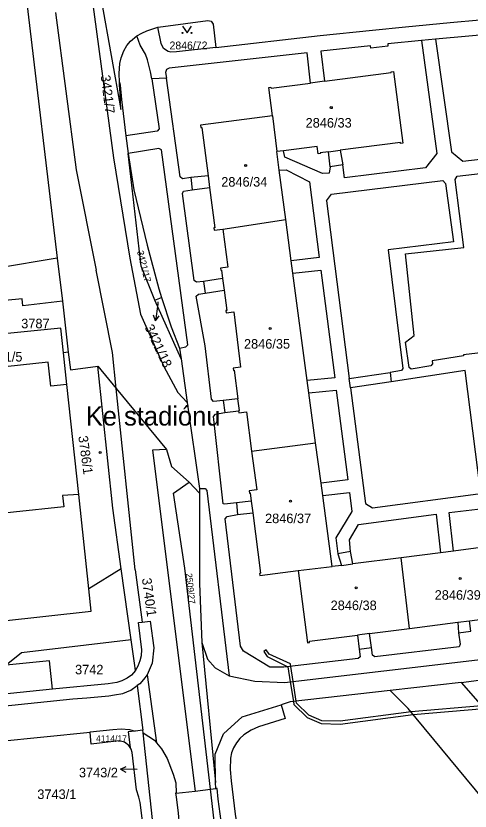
# Model space of a CAD drawing. Extents: x -869103 to -863415, y -1015889 to -1012477.
# Drawn here: x -866992.3 to -866911.4, y -1014857.5 to -1014715.6 of the extents above; entities that cross this region are included whole.
import ezdxf

# ---------------------------------------------------------------- set-up
doc = ezdxf.new("R2010")
doc.units = 0
for name, color, linetype in [('Hranice parcel', 7, 'Continuous'), ('Parcelní čísla', 7, 'Continuous'), ('Pop  PČ popisy', 7, 'Continuous'), ('Vnitřní kresba', 7, 'Continuous'), ('Věcná břemena k části', 7, 'Continuous'), ('Značky budov', 7, 'Continuous'), ('Značky kultur', 7, 'Continuous')]:
    doc.layers.add(name, color=color, linetype=linetype)

msp = doc.modelspace()

# ---------------------------------------------------------------- linework, layer by layer
at = {"layer": 'Hranice parcel'}
for p, q in [((-866992.26, -1014697.3), (-866984.95, -1014758.83)), ((-866937.34, -1014727.28), (-866939.81, -1014727.6)), ((-866946.59, -1014733.48), (-866945.84, -1014739.82)), ((-866955.41, -1014753.64), (-866944.22, -1014751.97)), ((-866984.95, -1014758.83), (-867013.45, -1014763.59)), ((-866984.95, -1014758.83), (-866984, -1014766.51)), ((-866967.55, -1014766.36), (-866966.37, -1014765.84)), ((-866984, -1014766.51), (-866983, -1014775.62)), ((-866962.89, -1014776.81), (-866967.55, -1014766.36)), ((-866987.31, -1014771.6), (-866998.11, -1014772.73)), ((-866984.34, -1014771.33), (-866987.31, -1014771.6)), ((-866983.87, -1014775.72), (-866984.34, -1014771.33)), ((-866983, -1014775.62), (-866983.87, -1014775.72)), ((-866983.26, -1014781.38), (-866983.87, -1014775.72)), ((-866963.17, -1014774.89), (-866962.89, -1014776.81)), ((-866962.89, -1014776.81), (-866961.77, -1014784.59)), ((-866981.12, -1014800.99), (-866983.26, -1014781.38)), ((-866950.32, -1014793.29), (-866938.9, -1014791.76)), ((-866964.23, -1014800.76), (-866961.45, -1014798.81)), ((-866961.45, -1014798.81), (-866959.57, -1014800.75)), ((-866979.34, -1014817.82), (-866981.12, -1014800.99)), ((-866959.57, -1014800.75), (-866959.62, -1014816.86)), ((-866922.15, -1014824.9), (-866923.65, -1014812.29)), ((-866973.55, -1014814.24), (-866979.34, -1014817.82)), ((-866971.76, -1014826.95), (-866973.55, -1014814.24)), ((-866942.01, -1014814.57), (-866935.94, -1014813.83)), ((-866959.62, -1014816.86), (-866959.2, -1014827.41)), ((-866971.76, -1014826.95), (-866991.34, -1014829.23)), ((-866971.17, -1014831.11), (-866971.76, -1014826.95)), ((-866959.2, -1014827.41), (-866956.72, -1014852.4)), ((-866991.34, -1014829.23), (-866994.07, -1014831.47)), ((-866971.01, -1014832.38), (-866971.17, -1014831.11)), ((-866912.93, -1014834.51), (-866906.42, -1014833.67)), ((-866985.78, -1014835.71), (-867031.22, -1014840.49)), ((-866970.22, -1014834.78), (-866970.68, -1014835.1)), ((-866970.68, -1014835.1), (-866969.7, -1014843.03)), ((-866912.93, -1014834.51), (-866925.6, -1014835.96)), ((-866925.6, -1014835.96), (-866943.43, -1014838)), ((-866943.43, -1014838), (-866945.04, -1014838.5)), ((-866979.07, -1014843.48), (-867007.28, -1014846.3)), ((-866969.7, -1014843.03), (-866971.09, -1014843.2)), ((-866969.64, -1014843.54), (-866969.7, -1014843.03)), ((-866967.96, -1014858.99), (-866969.64, -1014843.54)), ((-866969.64, -1014843.54), (-866967.64, -1014844.85)), ((-866956.66, -1014853.46), (-866956.72, -1014852.4)), ((-866957.64, -1014853.58), (-866956.66, -1014853.46)), ((-866969.74, -1014859.22), (-866970.19, -1014855.96))]:
    msp.add_line(p, q, dxfattribs=at)
for points in [[(-866981.26, -1014685.21), (-866982.41, -1014685.31), (-866974.91, -1014740.93), (-866972, -1014758.84), (-866970.1, -1014768.85), (-866965.96, -1014778.17), (-866963.46, -1014782.83), (-866961.77, -1014784.59)], [(-866978.82, -1014703.37), (-866973.65, -1014732.32), (-866973.74, -1014729.32), (-866973.86, -1014727.96), (-866973.87, -1014727.42)], [(-866956.7, -1014721.29), (-866938.11, -1014719.15), (-866928.77, -1014718.14), (-866922.88, -1014717.58), (-866914.92, -1014716.8), (-866904.32, -1014715.85), (-866894.75, -1014715.13), (-866880.37, -1014714.11), (-866880.65, -1014709.84), (-866880.44, -1014709.22), (-866879.85, -1014708.96), (-866871.85, -1014708.65)], [(-866967, -1014717.64), (-866966.09, -1014717.49), (-866958.14, -1014716.46), (-866957.51, -1014716.59), (-866957.16, -1014717.12), (-866956.7, -1014721.29)], [(-866970.79, -1014719.2), (-866969.85, -1014718.68), (-866968.97, -1014718.27), (-866967, -1014717.64)], [(-866956.7, -1014721.29), (-866963.67, -1014722.01), (-866964.68, -1014722.08), (-866965.19, -1014721.98), (-866966, -1014721.43), (-866966.46, -1014720.53), (-866967, -1014717.64)], [(-866973.87, -1014727.42), (-866973.89, -1014725.92), (-866973.82, -1014724.11), (-866973.55, -1014723.08), (-866973.11, -1014721.88), (-866972.55, -1014720.93), (-866971.9, -1014720.15), (-866970.79, -1014719.2)], [(-866939.81, -1014727.6), (-866940.42, -1014722.22), (-866965, -1014724.96), (-866965.5, -1014725.21), (-866965.67, -1014725.72), (-866965.49, -1014726.71), (-866968.08, -1014726.84), (-866968.35, -1014725.63), (-866968.85, -1014723.46), (-866969.2, -1014722.47), (-866970.16, -1014720.86), (-866970.79, -1014719.2)], [(-866903.24, -1014722.77), (-866903.74, -1014718.52), (-866911.57, -1014719.22), (-866917.52, -1014719.79), (-866920.05, -1014720.03), (-866926.01, -1014720.63), (-866926, -1014721.05), (-866929.04, -1014721.38), (-866929.1, -1014720.96), (-866937.97, -1014721.92), (-866937.34, -1014727.28)], [(-866937.34, -1014727.28), (-866925.4, -1014725.75), (-866925.42, -1014725.61), (-866925.03, -1014725.55), (-866923.36, -1014738.32), (-866923.76, -1014738.37), (-866923.78, -1014738.22), (-866934.52, -1014739.59), (-866934.04, -1014742.22), (-866936.29, -1014742.53), (-866936.63, -1014739.86), (-866938.07, -1014740.04), (-866938.05, -1014740.19), (-866938.45, -1014740.24), (-866938.63, -1014738.95), (-866944.6, -1014739.67), (-866945.84, -1014739.82)], [(-866973.87, -1014727.42), (-866973.75, -1014727.99), (-866973.49, -1014730.53)], [(-866946.59, -1014733.48), (-866947.26, -1014728.4), (-866946.87, -1014728.35), (-866946.85, -1014728.5), (-866939.81, -1014727.6)], [(-866973.49, -1014730.53), (-866972.75, -1014737.03), (-866972.3, -1014740.15)], [(-866946.59, -1014733.48), (-866959.41, -1014735.13), (-866959.36, -1014735.53), (-866959.18, -1014735.51), (-866958.07, -1014744.15), (-866961.13, -1014744.44), (-866960.9, -1014746.64), (-866957.8, -1014746.24), (-866956.87, -1014753.42), (-866957.05, -1014753.44), (-866957, -1014753.84), (-866955.41, -1014753.64)], [(-866972.3, -1014740.15), (-866971.28, -1014746.64), (-866968.93, -1014756.51), (-866966.87, -1014764.34), (-866966.37, -1014765.84)], [(-866967.55, -1014766.36), (-866970, -1014760.24), (-866972.3, -1014740.15)], [(-866944.22, -1014751.97), (-866945.4, -1014743.15), (-866945.84, -1014739.82)], [(-866938.9, -1014791.76), (-866940.09, -1014782.84), (-866940.38, -1014780.68), (-866942.94, -1014761.52), (-866943.24, -1014759.29), (-866944.22, -1014751.97)], [(-866955.41, -1014753.64), (-866954.52, -1014760.43), (-866955.87, -1014760.6), (-866955.82, -1014761), (-866955.67, -1014760.98), (-866955.48, -1014762.46), (-866958.87, -1014763), (-866958.6, -1014765.09), (-866955.21, -1014764.54), (-866954.75, -1014768.16), (-866954.9, -1014768.18), (-866954.85, -1014768.58), (-866953.5, -1014768.41), (-866952.26, -1014778.28), (-866953.6, -1014778.45), (-866953.55, -1014778.85), (-866953.4, -1014778.83), (-866952.74, -1014783.93), (-866955.39, -1014784.23), (-866955.08, -1014786.39), (-866952.62, -1014786.05), (-866952.57, -1014786.45), (-866951.23, -1014786.28), (-866950.32, -1014793.29)], [(-866984, -1014766.51), (-866991.09, -1014767.37), (-866991.2, -1014766.07), (-866994.23, -1014766.4)], [(-866966.37, -1014765.84), (-866964.62, -1014771.11), (-866963.17, -1014774.89)], [(-866983, -1014775.62), (-866982.57, -1014778.75), (-866977.73, -1014778.11)], [(-866983.26, -1014781.38), (-866986.11, -1014781.69), (-866986.56, -1014777.38), (-867001.45, -1014778.97), (-867001.65, -1014777.2), (-867017.16, -1014778.86), (-867016.96, -1014780.63), (-867021.88, -1014781.05)], [(-866977.73, -1014778.11), (-866974.43, -1014782.11), (-866965.48, -1014792.96), (-866964.57, -1014796.02), (-866961.45, -1014798.81)], [(-866973.55, -1014814.24), (-866975.02, -1014803.44), (-866977.73, -1014778.11)], [(-866961.77, -1014784.59), (-866959.57, -1014799.9), (-866959.57, -1014800.75)], [(-866935.94, -1014813.83), (-866937.64, -1014801.16), (-866937.93, -1014798.98), (-866938.9, -1014791.76)], [(-866950.32, -1014793.29), (-866949.4, -1014800.18), (-866950.74, -1014800.35), (-866950.69, -1014800.75), (-866950.54, -1014800.73), (-866950.36, -1014802.19), (-866953.02, -1014802.5), (-866952.85, -1014804.59), (-866950.09, -1014804.28), (-866948.73, -1014815.05), (-866948.88, -1014815.07), (-866948.86, -1014815.45), (-866942.01, -1014814.57)], [(-866981.12, -1014800.99), (-866984.01, -1014801.18), (-866983.79, -1014803.21), (-867001.8, -1014805.13), (-867001.48, -1014808.11), (-867018.83, -1014809.96), (-867020.28, -1014794.76)], [(-866957.64, -1014853.58), (-866962.21, -1014814.14), (-866964.23, -1014800.76)], [(-866959.2, -1014827.41), (-866958.19, -1014830.39), (-866956.8, -1014831.93), (-866954.3, -1014833.33), (-866949.76, -1014834.29), (-866944.42, -1014834.51), (-866909.04, -1014830.37), (-866907.52, -1014830.08), (-866904.6, -1014829.43), (-866902.83, -1014828.5), (-866900.81, -1014826.96), (-866899.33, -1014825.63), (-866898.07, -1014823.94), (-866897.14, -1014822.38), (-866896.63, -1014821.41), (-866896.56, -1014821.08), (-866899.27, -1014802.21)], [(-866922.15, -1014824.9), (-866913.56, -1014823.8), (-866913.42, -1014825.69), (-866911.24, -1014825.37), (-866911.48, -1014823.54), (-866904.28, -1014822.61), (-866904.25, -1014822.81), (-866903.86, -1014822.76), (-866905.5, -1014810.38), (-866905.35, -1014810.36), (-866905.49, -1014809.94), (-866914.3, -1014811.1), (-866916.63, -1014811.4), (-866923.65, -1014812.29)], [(-866923.65, -1014812.29), (-866932.24, -1014813.39), (-866932.68, -1014811.19), (-866934.96, -1014811.56), (-866934.3, -1014813.65), (-866935.94, -1014813.83)], [(-866942.01, -1014814.57), (-866940.36, -1014827.44), (-866939.97, -1014827.39), (-866939.99, -1014827.19), (-866931.41, -1014826.09), (-866931.15, -1014828.56), (-866928.93, -1014828.27), (-866929.32, -1014825.82), (-866922.15, -1014824.9)], [(-867059.24, -1014830.69), (-866978.92, -1014821.79), (-866979.34, -1014817.82)], [(-866971.01, -1014832.38), (-866970.55, -1014831.58), (-866970.18, -1014830.63), (-866969.92, -1014829.69), (-866969.9, -1014828.69), (-866970.49, -1014823.86)], [(-866970.49, -1014823.86), (-866969.83, -1014823.77), (-866968.41, -1014823.58)], [(-866968.41, -1014823.58), (-866967.76, -1014828.36), (-866968.03, -1014831.1), (-866968.91, -1014833.18)], [(-866985.78, -1014835.71), (-866986.32, -1014830.65), (-866994.07, -1014831.47)], [(-866971.01, -1014832.38), (-866971.7, -1014833.2), (-866972.52, -1014833.77), (-866973.42, -1014834.22), (-866974.36, -1014834.51), (-866975.86, -1014834.76), (-866985.78, -1014835.71)], [(-866968.91, -1014833.18), (-866969.59, -1014834.01), (-866970.22, -1014834.78)], [(-867034.35, -1014842.85), (-866982.15, -1014837.42), (-866979.71, -1014837.29), (-866975.75, -1014836.93), (-866974.74, -1014836.76), (-866973.26, -1014836.52), (-866971.86, -1014835.92), (-866970.68, -1014835.1)], [(-866912.93, -1014834.51), (-866899.19, -1014850.32), (-866882.32, -1014868.88)], [(-866879.66, -1014890.27), (-866886.7, -1014882.37), (-866922.38, -1014839.15), (-866925.6, -1014835.96)], [(-866956.72, -1014852.4), (-866956.81, -1014847.3), (-866955.34, -1014843.71), (-866952, -1014840.66), (-866945.04, -1014838.5)], [(-866945.04, -1014838.5), (-866944.3, -1014840.96), (-866949.06, -1014842.44), (-866950.41, -1014843.05), (-866951.68, -1014843.86), (-866952.42, -1014844.53), (-866953.03, -1014845.32), (-866953.51, -1014846.17), (-866953.9, -1014847.1), (-866954.1, -1014848.06), (-866954.11, -1014850.06), (-866953.96, -1014852.06), (-866953.22, -1014858.01), (-866952.96, -1014860), (-866952.15, -1014864.91), (-866950.86, -1014871.79), (-866949.85, -1014878.72), (-866949.05, -1014884.66), (-866947.79, -1014894.77)], [(-866979.07, -1014843.48), (-866979.08, -1014843.32), (-866975.07, -1014842.93), (-866973.55, -1014842.82), (-866972.05, -1014842.9), (-866971.09, -1014843.2)], [(-866971.94, -1014846.15), (-866972.17, -1014845.77), (-866972.94, -1014845.17), (-866973.94, -1014844.96), (-866978.89, -1014845.51), (-866979.07, -1014843.48)], [(-866971.09, -1014843.2), (-866972.29, -1014843.35), (-866971.94, -1014846.15)], [(-866967.64, -1014844.85), (-866967.27, -1014845.29), (-866966.35, -1014846.35)], [(-866970.19, -1014855.96), (-866970.41, -1014854.98), (-866970.8, -1014853.69), (-866971.59, -1014847.05), (-866971.79, -1014846.4), (-866971.94, -1014846.15)], [(-866966.35, -1014846.35), (-866965.36, -1014848.09), (-866964.28, -1014850.89), (-866963.83, -1014852.46), (-866963.75, -1014854.27)], [(-866963.75, -1014854.27), (-866960.39, -1014853.89), (-866957.64, -1014853.58)], [(-866938.18, -1015008.33), (-866947.06, -1014937.3), (-866950.27, -1014917.23), (-866957.64, -1014853.58)], [(-866947.79, -1014894.77), (-866950.89, -1014891.41), (-866952.09, -1014882.03), (-866953.52, -1014872.12), (-866954.26, -1014868.16), (-866954.96, -1014864.22), (-866955.74, -1014859.26), (-866956.24, -1014855.32), (-866956.46, -1014853.44), (-866956.66, -1014853.46)], [(-866963.75, -1014854.27), (-866963.88, -1014854.29), (-866963.76, -1014854.94), (-866963.43, -1014857.86), (-866963.07, -1014861.87), (-866962.79, -1014865.86), (-866962.49, -1014872.87), (-866962.26, -1014875.86), (-866961.7, -1014881.83), (-866960.86, -1014889.29), (-866960.13, -1014895.24), (-866958.82, -1014906.16), (-866958.3, -1014910.16), (-866957.08, -1014917.07), (-866955.64, -1014924.78), (-866956.61, -1014924.97), (-866957.56, -1014924.69), (-866958.46, -1014924.15), (-866959.26, -1014923.59), (-866959.43, -1014923.13), (-866959.81, -1014923.18)]]:
    msp.add_lwpolyline(points, dxfattribs=at)
at = {"layer": 'Pop  PČ popisy'}
for p, q in [((-866967.05, -1014767.06), (-866967.42, -1014770.04)), ((-866967, -1014766.65), (-866967.05, -1014767.06)), ((-866967.42, -1014770.04), (-866967.79, -1014768.98)), ((-866967.42, -1014770.04), (-866966.8, -1014769.11)), ((-866973.7, -1014850.02), (-866972.69, -1014849.53)), ((-866970.7, -1014850.07), (-866973.7, -1014850.02)), ((-866973.7, -1014850.02), (-866972.71, -1014850.54))]:
    msp.add_line(p, q, dxfattribs=at)
at = {"layer": 'Vnitřní kresba'}
for p, q in [((-866985.26, -1014715.01), (-866981.58, -1014743.07)), ((-866920.05, -1014720.03), (-866917.28, -1014740.16)), ((-866917.52, -1014719.79), (-866914.69, -1014739.9)), ((-866968.08, -1014726.84), (-866966.81, -1014735.75)), ((-866963.07, -1014744.33), (-866965.49, -1014726.71)), ((-866967.14, -1014736.16), (-866972.75, -1014737.03)), ((-866966.81, -1014735.75), (-866967.14, -1014736.16)), ((-866966.83, -1014739.25), (-866972.3, -1014740.15)), ((-866966.36, -1014739.49), (-866966.83, -1014739.25)), ((-866961.68, -1014774.29), (-866966.36, -1014739.49)), ((-866944.4, -1014740.82), (-866944.6, -1014739.67)), ((-866936.63, -1014739.86), (-866934.52, -1014739.59)), ((-866917.28, -1014740.16), (-866919.32, -1014742.7)), ((-866914.69, -1014739.9), (-866912.67, -1014741.54)), ((-866913.67, -1014744.2), (-866877.42, -1014739.88)), ((-866912.67, -1014741.54), (-866899.83, -1014739.98)), ((-866937.67, -1014743.76), (-866944.4, -1014740.82)), ((-866981.58, -1014743.07), (-866977.99, -1014760.98)), ((-866945.4, -1014743.15), (-866944.17, -1014743.09)), ((-866944.17, -1014743.09), (-866939.98, -1014745.21)), ((-866936.29, -1014742.53), (-866936.5, -1014743.65)), ((-866933.75, -1014744.52), (-866934.04, -1014742.22)), ((-866919.32, -1014742.7), (-866933.75, -1014744.52)), ((-866962.65, -1014744.66), (-866963.07, -1014744.33)), ((-866961.13, -1014744.44), (-866962.65, -1014744.66)), ((-866958.07, -1014744.15), (-866957.8, -1014746.24)), ((-866936.5, -1014743.65), (-866937.67, -1014743.76)), ((-866936.04, -1014747.42), (-866916.19, -1014744.99)), ((-866916.19, -1014744.99), (-866915.72, -1014745.54)), ((-866914.03, -1014744.83), (-866913.67, -1014744.2)), ((-866912.47, -1014756.91), (-866914.03, -1014744.83)), ((-866939.98, -1014745.21), (-866938.28, -1014758.7)), ((-866915.72, -1014745.54), (-866914.31, -1014755.95)), ((-866962.65, -1014747.33), (-866962.46, -1014746.89)), ((-866960.52, -1014762.82), (-866962.65, -1014747.33)), ((-866962.46, -1014746.89), (-866960.9, -1014746.64)), ((-866936.93, -1014748.62), (-866936.04, -1014747.42)), ((-866936.93, -1014748.62), (-866932.91, -1014780.32)), ((-866914.31, -1014755.95), (-866925.99, -1014757.34)), ((-866925.99, -1014757.34), (-866923.32, -1014778.55)), ((-866922.86, -1014758.07), (-866912.47, -1014756.91)), ((-866938.28, -1014758.7), (-866943.24, -1014759.29)), ((-866921.35, -1014772.63), (-866922.86, -1014758.07)), ((-866975.11, -1014775.67), (-866977.99, -1014760.98)), ((-866942.94, -1014761.52), (-866937.97, -1014760.96)), ((-866937.97, -1014760.96), (-866935.48, -1014780.2)), ((-866960.15, -1014763.12), (-866960.52, -1014762.82)), ((-866958.87, -1014763), (-866960.15, -1014763.12)), ((-866955.48, -1014762.46), (-866955.21, -1014764.54)), ((-866960.19, -1014765.64), (-866959.8, -1014765.27)), ((-866958.6, -1014774.47), (-866960.19, -1014765.64)), ((-866959.8, -1014765.27), (-866958.6, -1014765.09)), ((-866872.97, -1014771.37), (-866912.51, -1014776.06)), ((-866922.89, -1014773.84), (-866921.35, -1014772.63)), ((-866963.17, -1014774.89), (-866962.05, -1014774.64)), ((-866962.05, -1014774.64), (-866961.68, -1014774.29)), ((-866957.44, -1014784.01), (-866958.6, -1014774.47)), ((-866922.2, -1014778.34), (-866922.89, -1014773.84)), ((-866974.43, -1014782.11), (-866975.11, -1014775.67)), ((-866912.51, -1014776.06), (-866912.53, -1014776.29)), ((-866912.53, -1014776.29), (-866918.13, -1014777.16)), ((-866918.13, -1014777.16), (-866918.05, -1014777.7)), ((-866923.61, -1014778.9), (-866925.62, -1014779.24)), ((-866912.21, -1014778.9), (-866925.44, -1014780.91)), ((-866923.32, -1014778.55), (-866923.61, -1014778.9)), ((-866921.84, -1014778.64), (-866922.2, -1014778.34)), ((-866918.33, -1014778.06), (-866921.84, -1014778.64)), ((-866918.05, -1014777.7), (-866918.33, -1014778.06)), ((-866909.48, -1014800.41), (-866912.21, -1014778.9)), ((-866935.48, -1014780.2), (-866940.38, -1014780.68)), ((-866932.91, -1014780.32), (-866925.62, -1014779.24)), ((-866932.7, -1014782), (-866932.91, -1014780.32)), ((-866925.62, -1014779.24), (-866925.44, -1014780.91)), ((-866925.44, -1014780.91), (-866932.7, -1014782)), ((-866971.05, -1014814.42), (-866974.43, -1014782.11)), ((-866940.09, -1014782.84), (-866935.23, -1014782.4)), ((-866935.23, -1014782.4), (-866933.16, -1014798.41)), ((-866932.7, -1014782), (-866930.02, -1014802.59)), ((-866957.1, -1014784.43), (-866957.44, -1014784.01)), ((-866955.39, -1014784.23), (-866957.1, -1014784.43)), ((-866952.47, -1014786.03), (-866952.74, -1014783.93)), ((-866952.62, -1014786.05), (-866952.47, -1014786.03)), ((-866957.11, -1014787.11), (-866956.74, -1014786.67)), ((-866955.38, -1014802.64), (-866957.11, -1014787.11)), ((-866956.74, -1014786.67), (-866955.08, -1014786.39)), ((-866965.48, -1014792.96), (-866967.97, -1014793.11)), ((-866967.97, -1014793.11), (-866960.39, -1014853.89)), ((-866933.16, -1014798.41), (-866937.93, -1014798.98)), ((-866959.57, -1014799.9), (-866958.61, -1014799.94)), ((-866958.61, -1014799.94), (-866958.29, -1014800.31)), ((-866958.29, -1014800.31), (-866954.3, -1014833.33)), ((-866937.64, -1014801.16), (-866932.88, -1014800.63)), ((-866932.88, -1014800.63), (-866932.45, -1014804.04)), ((-866928.76, -1014803.38), (-866909.94, -1014800.88)), ((-866955.13, -1014802.73), (-866955.38, -1014802.64)), ((-866953.02, -1014802.5), (-866955.13, -1014802.73)), ((-866950.36, -1014802.19), (-866950.09, -1014804.28)), ((-866930.02, -1014802.59), (-866928.76, -1014803.38)), ((-866954.67, -1014804.94), (-866952.85, -1014804.59)), ((-866932.45, -1014804.04), (-866935.27, -1014808.75)), ((-866931.26, -1014806.38), (-866917.4, -1014804.51)), ((-866917.4, -1014804.51), (-866916.63, -1014811.4)), ((-866915.1, -1014804.19), (-866906.8, -1014803.21)), ((-866914.3, -1014811.1), (-866915.1, -1014804.19)), ((-866955.05, -1014805.32), (-866954.67, -1014804.94)), ((-866952.26, -1014828.04), (-866955.05, -1014805.32)), ((-866932.88, -1014809.09), (-866931.26, -1014806.38)), ((-866935.27, -1014808.75), (-866934.96, -1014811.56)), ((-866932.68, -1014811.19), (-866932.88, -1014809.09)), ((-866971.05, -1014814.42), (-866969.83, -1014823.77)), ((-866934.3, -1014813.65), (-866932.24, -1014813.39)), ((-866913.56, -1014823.8), (-866911.48, -1014823.54)), ((-866929.32, -1014825.82), (-866931.41, -1014826.09)), ((-866913.42, -1014825.69), (-866913.11, -1014827.72)), ((-866951.75, -1014828.96), (-866952.26, -1014828.04)), ((-866931.15, -1014828.56), (-866930.94, -1014829.93)), ((-866928.75, -1014829.67), (-866928.93, -1014828.27)), ((-866913.32, -1014828.18), (-866928.36, -1014829.94)), ((-866913.11, -1014827.72), (-866913.32, -1014828.18)), ((-866947.06, -1014831.8), (-866951.75, -1014828.96)), ((-866930.94, -1014829.93), (-866931.3, -1014830.28)), ((-866928.36, -1014829.94), (-866928.75, -1014829.67)), ((-866931.3, -1014830.28), (-866944.54, -1014831.81)), ((-866944.54, -1014831.81), (-866947.06, -1014831.8)), ((-866968.91, -1014833.18), (-866967.27, -1014845.29))]:
    msp.add_line(p, q, dxfattribs=at)
at = {"layer": 'Věcná břemena k části'}
msp.add_lwpolyline([(-866909.3, -1014838.69), (-866921.86, -1014839.77), (-866934.55, -1014841.45), (-866937.8, -1014841.37), (-866940.13, -1014840.38), (-866942.31, -1014838.21), (-866942.36, -1014837.88), (-866942.91, -1014834.33), (-866943.33, -1014831.67), (-866943.4, -1014831.19), (-866947.17, -1014829.48), (-866947.72, -1014828.7), (-866948.13, -1014829), (-866947.51, -1014829.88), (-866943.83, -1014831.73), (-866943.41, -1014834.39), (-866942.85, -1014837.93), (-866942.77, -1014838.45), (-866940.41, -1014840.8), (-866937.9, -1014841.87), (-866934.53, -1014841.95), (-866921.49, -1014840.23), (-866908.89, -1014839.16)], dxfattribs=at)
at = {"layer": 'Značky budov'}
for centre in [(-866936.1, -1014731.99), (-866951.37, -1014742.32), (-866947.01, -1014771.38), (-866977.33, -1014793.5), (-866943.37, -1014802.17), (-866913.13, -1014815.98), (-866931.65, -1014817.65)]:
    msp.add_circle(centre, 0.175, dxfattribs=at)
at = {"layer": 'Značky kultur'}
msp.add_lwpolyline([(-866962.61, -1014717.46), (-866961.81, -1014718.66), (-866961.01, -1014717.46)], dxfattribs=at)
for centre in [(-866962.61, -1014718.66), (-866961.01, -1014718.66)]:
    msp.add_circle(centre, 0.08, dxfattribs=at)

# ---------------------------------------------------------------- texts
at = {"layer": 'Parcelní čísla'}
for s, height, p in [('2846/72', 1.4, (-866964.94, -1014721.6)), ('2846/33', 1.7, (-866940.68, -1014735.54)), ('2846/34', 1.7, (-866955.72, -1014746.08)), ('3787', 1.7, (-866991.38, -1014771.35)), ('2846/35', 1.7, (-866951.67, -1014774.98)), ('3791/5', 1.7, (-866998.11, -1014777.28)), ('2846/37', 1.7, (-866947.91, -1014806.11)), ('2846/39', 1.7, (-866917.67, -1014819.77)), ('2846/38', 1.7, (-866936.22, -1014821.62)), ('3742', 1.7, (-866981.78, -1014833.08)), ('4114/17', 1.139, (-866978.05, -1014845.11)), ('3743/2', 1.7, (-866981.09, -1014851.45)), ('3743/1', 1.7, (-866988.51, -1014855.32))]:
    msp.add_text(s, height=height, dxfattribs=at).set_placement(p)
for s, height, rotation, p in [('3421/7', 1.7, 277, (-866977.21, -1014726.26)), ('3421/17', 1.19, 284, (-866970.75, -1014757.65)), ('3421/18', 1.7, 295, (-866969.43, -1014771.12)), ('3786/1', 1.7, 278, (-866981.22, -1014790.63)), ('3740/1', 1.7, 278, (-866969.88, -1014816)), ('2509/27', 1.139, 276, (-866962.04, -1014815.1))]:
    msp.add_text(s, height=height, rotation=rotation, dxfattribs=at).set_placement(p)
at = {"layer": 'Pop  PČ popisy'}
msp.add_text('Ke stadiónu', height=3.4, dxfattribs=at).set_placement((-866979.87, -1014788.7))

doc.saveas('drawing.dxf')
